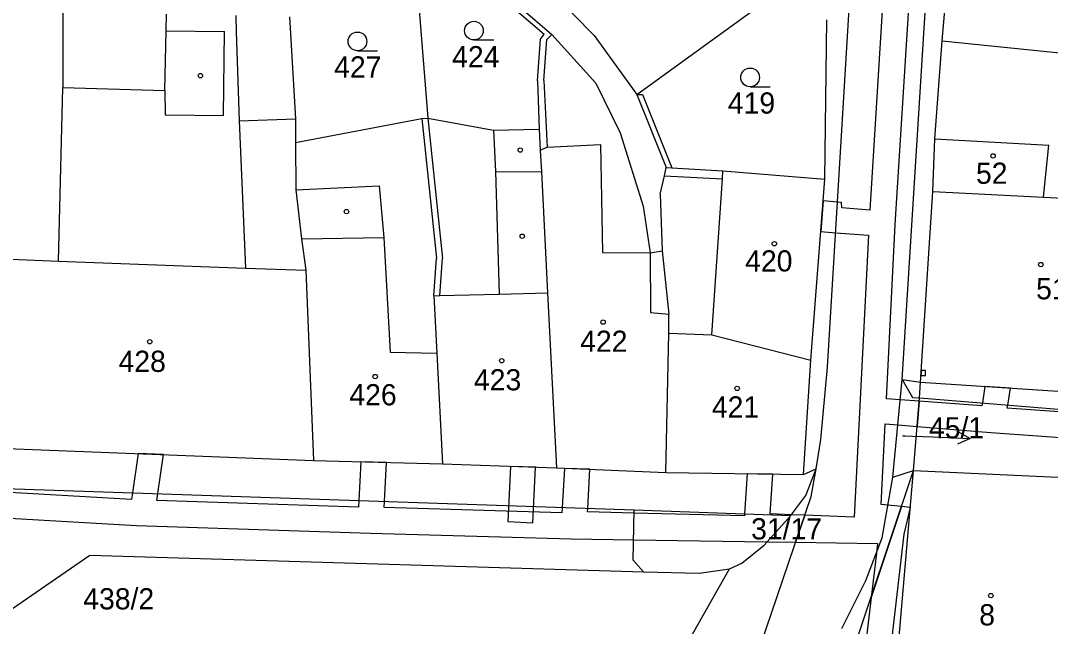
# Model space of a CAD drawing. Extents: x -785744 to -782822, y -1067550 to -1063910.
# Drawn here: x -783553.3 to -783470.7, y -1065400.1 to -1065351.5 of the extents above; entities that cross this region are included whole.
import ezdxf

# ---------------------------------------------------------------- set-up
doc = ezdxf.new("R2010")
doc.units = 0
for name, color, linetype in [('Hranice parcel', 7, 'Continuous'), ('Parcelní čísla', 7, 'Continuous'), ('Pop_ČP_popisy', 7, 'Continuous'), ('Vnitřní kresba', 7, 'Continuous'), ('Věcná břemena k části', 7, 'Continuous'), ('Značky budov', 7, 'Continuous'), ('Značky kultur', 7, 'Continuous')]:
    doc.layers.add(name, color=color, linetype=linetype)

msp = doc.modelspace()

# ---------------------------------------------------------------- linework, layer by layer
at = {"layer": 'Hranice parcel'}
for points in [[(-783488.6, -1065379.28), (-783485.19, -1065323.12)], [(-783482.61, -1065380.27), (-783479.07, -1065323.96)], [(-783479.41, -1065353.1), (-783477.75, -1065334.11)], [(-783520.65, -1065344.03), (-783510.7, -1065352.61)], [(-783503.88, -1065357.4), (-783491.6, -1065348.49)], [(-783510.64, -1065349.26), (-783507.3, -1065352.69)], [(-783521.37, -1065350.31), (-783520.65, -1065359.3)], [(-783531.74, -1065351.18), (-783531.27, -1065359.36)], [(-783488.81, -1065364.21), (-783488.66, -1065351.43)], [(-783511.35, -1065356.29), (-783511.11, -1065353)], [(-783511.11, -1065353), (-783510.7, -1065352.61)], [(-783510.7, -1065352.61), (-783507.18, -1065356.5)], [(-783507.3, -1065352.69), (-783503.88, -1065357.4)], [(-783479.98, -1065360.97), (-783479.41, -1065353.1)], [(-783479.41, -1065353.1), (-783468.65, -1065354.21)], [(-783511.35, -1065356.29), (-783511.07, -1065361.62)], [(-783507.18, -1065356.5), (-783505.23, -1065360.48)], [(-783503.88, -1065357.4), (-783501.53, -1065363.26)], [(-783531.27, -1065359.36), (-783531.27, -1065359.96)], [(-783531.26, -1065361.25), (-783521.12, -1065359.33)], [(-783521.12, -1065359.33), (-783520.65, -1065359.3)], [(-783521.12, -1065359.33), (-783519.94, -1065370.53)], [(-783520.65, -1065359.3), (-783515.39, -1065360.27)], [(-783531.27, -1065359.96), (-783531.26, -1065361.25)], [(-783515.39, -1065360.27), (-783511.73, -1065360.19)], [(-783511.73, -1065360.19), (-783511.64, -1065361.87)], [(-783505.23, -1065360.48), (-783503.37, -1065366.37)], [(-783531.26, -1065361.25), (-783531.24, -1065365.05)], [(-783480.16, -1065365.18), (-783479.98, -1065360.97)], [(-783511.64, -1065361.87), (-783511.07, -1065361.62)], [(-783511.64, -1065361.87), (-783511.54, -1065363.62)], [(-783511.54, -1065363.62), (-783511.05, -1065373.31)], [(-783501.68, -1065363.93), (-783501.53, -1065363.26)], [(-783501.53, -1065363.26), (-783501.08, -1065363.28)], [(-783501.08, -1065363.28), (-783496.99, -1065363.53)], [(-783496.99, -1065363.53), (-783488.81, -1065364.21)], [(-783502.02, -1065365.4), (-783501.68, -1065363.93)], [(-783489.94, -1065378.7), (-783488.81, -1065364.21)], [(-783531.24, -1065365.05), (-783530.77, -1065368.99)], [(-783502.02, -1065365.4), (-783501.86, -1065369.94)], [(-783481.13, -1065380.48), (-783480.16, -1065365.18)], [(-783480.16, -1065365.18), (-783471.28, -1065365.63)], [(-783471.28, -1065365.63), (-783463.95, -1065366.01)], [(-783503.37, -1065366.37), (-783502.81, -1065370.1)], [(-783530.77, -1065368.99), (-783530.42, -1065371.49)], [(-783502.81, -1065370.1), (-783501.86, -1065369.94)], [(-783501.86, -1065369.94), (-783501.32, -1065375.01)], [(-783520.17, -1065373.54), (-783519.94, -1065370.53)], [(-783530.42, -1065371.49), (-783529.82, -1065386.75)], [(-783520.17, -1065373.54), (-783519.93, -1065378.16)], [(-783511.05, -1065373.31), (-783510.33, -1065387.35)], [(-783501.32, -1065376.54), (-783501.32, -1065375.01)], [(-783501.56, -1065387.71), (-783501.32, -1065376.54)], [(-783501.32, -1065376.54), (-783497.86, -1065376.69)], [(-783497.86, -1065376.69), (-783489.94, -1065378.7)], [(-783519.93, -1065378.16), (-783519.47, -1065387.03)], [(-783490.53, -1065387.88), (-783489.94, -1065378.7)], [(-783489.14, -1065385.08), (-783488.6, -1065379.28)], [(-783483.37, -1065388.08), (-783482.61, -1065380.27)], [(-783482.61, -1065380.27), (-783481.13, -1065380.48)], [(-783481.23, -1065381.73), (-783481.13, -1065380.48)], [(-783481.13, -1065380.48), (-783463.18, -1065381.64)], [(-783481.69, -1065387.55), (-783481.23, -1065381.73)], [(-783489.51, -1065387.41), (-783489.14, -1065385.08)], [(-783559.2, -1065385.61), (-783529.82, -1065386.75)], [(-783529.82, -1065386.75), (-783519.47, -1065387.03)], [(-783519.47, -1065387.03), (-783510.33, -1065387.35)], [(-783510.33, -1065387.35), (-783501.56, -1065387.71)], [(-783501.56, -1065387.71), (-783490.53, -1065387.88)], [(-783490.53, -1065387.88), (-783489.51, -1065387.41)], [(-783490.33, -1065389.56), (-783489.51, -1065387.41)], [(-783489.9, -1065389.63), (-783489.51, -1065387.41)], [(-783488.86, -1065408.93), (-783481.69, -1065387.55)], [(-783483.61, -1065409.57), (-783481.69, -1065387.55)], [(-783483.37, -1065388.08), (-783481.69, -1065387.55)], [(-783481.69, -1065387.55), (-783468.38, -1065388.18)], [(-783484.21, -1065392.94), (-783483.37, -1065388.08)], [(-783498.92, -1065416.13), (-783489.9, -1065389.63)], [(-783491.53, -1065391.16), (-783490.33, -1065389.56)], [(-783493.68, -1065393.53), (-783491.53, -1065391.16)], [(-783495.47, -1065394.97), (-783493.68, -1065393.53)], [(-783485.51, -1065396.38), (-783484.21, -1065392.94)], [(-783559.06, -1065402.13), (-783547.76, -1065394.33)], [(-783547.76, -1065394.33), (-783503.34, -1065395.69)], [(-783496.46, -1065395.45), (-783495.47, -1065394.97)], [(-783503.55, -1065407.94), (-783496.46, -1065395.45)], [(-783503.34, -1065395.69), (-783498.88, -1065395.78)], [(-783498.88, -1065395.78), (-783496.46, -1065395.45)], [(-783487.46, -1065400.22), (-783485.51, -1065396.38)]]:
    msp.add_lwpolyline(points, dxfattribs=at)
at = {"layer": 'Pop_ČP_popisy'}
msp.add_line((-783480.15, -1065384.86), (-783477.152, -1065384.976), dxfattribs=at)
for points in [[(-783478.132, -1065384.438), (-783477.152, -1065384.976), (-783478.171, -1065385.437)], [(-783482.59, -1065384.77), (-783480.15, -1065384.86)]]:
    msp.add_lwpolyline(points, dxfattribs=at)
at = {"layer": 'Vnitřní kresba'}
for points in [[(-783520.86, -1065344.39), (-783511.33, -1065352.58)], [(-783549.93, -1065350.79), (-783549.91, -1065356.86)], [(-783541.64, -1065352.3), (-783541.61, -1065350.96)], [(-783536.05, -1065351.08), (-783536.01, -1065352.38)], [(-783541.73, -1065357.1), (-783541.64, -1065352.3)], [(-783541.64, -1065352.3), (-783536.94, -1065352.37)], [(-783537.03, -1065359.08), (-783536.94, -1065352.37)], [(-783536.01, -1065352.38), (-783535.78, -1065359.51)], [(-783511.84, -1065356.31), (-783511.6, -1065352.96)], [(-783511.6, -1065352.96), (-783511.33, -1065352.58)], [(-783511.84, -1065356.31), (-783511.73, -1065360.19)], [(-783550.26, -1065370.78), (-783549.91, -1065356.86)], [(-783549.91, -1065356.86), (-783541.73, -1065357.1)], [(-783541.73, -1065357.1), (-783541.72, -1065359.03)], [(-783503.88, -1065357.4), (-783503.43, -1065357.4)], [(-783503.43, -1065357.4), (-783501.08, -1065363.28)], [(-783541.72, -1065359.03), (-783537.03, -1065359.08)], [(-783535.78, -1065359.51), (-783531.27, -1065359.36)], [(-783535.78, -1065359.51), (-783535.28, -1065371.32)], [(-783520.65, -1065359.3), (-783519.48, -1065370.56)], [(-783515.39, -1065360.27), (-783515.23, -1065363.58)], [(-783479.98, -1065360.97), (-783470.85, -1065361.48)], [(-783511.07, -1065361.62), (-783506.81, -1065361.42)], [(-783506.81, -1065361.42), (-783506.64, -1065370.08)], [(-783471.28, -1065365.63), (-783470.85, -1065361.48)], [(-783515.23, -1065363.58), (-783511.54, -1065363.62)], [(-783515.23, -1065363.58), (-783514.94, -1065373.41)], [(-783497.03, -1065364.17), (-783496.99, -1065363.53)], [(-783501.68, -1065363.93), (-783497.03, -1065364.17)], [(-783497.86, -1065376.69), (-783497.03, -1065364.17)], [(-783531.24, -1065365.05), (-783524.55, -1065364.73)], [(-783524.55, -1065364.73), (-783524.18, -1065368.88)], [(-783530.77, -1065368.99), (-783524.18, -1065368.88)], [(-783524.18, -1065368.88), (-783523.68, -1065378.06)], [(-783558.55, -1065370.42), (-783550.26, -1065370.78)], [(-783506.64, -1065370.08), (-783502.81, -1065370.1)], [(-783502.81, -1065370.1), (-783502.78, -1065374.89)], [(-783550.26, -1065370.78), (-783535.28, -1065371.32)], [(-783535.28, -1065371.32), (-783530.42, -1065371.49)], [(-783519.68, -1065373.52), (-783519.48, -1065370.56)], [(-783520.17, -1065373.54), (-783519.68, -1065373.52)], [(-783519.68, -1065373.52), (-783514.94, -1065373.41)], [(-783514.94, -1065373.41), (-783511.05, -1065373.31)], [(-783502.78, -1065374.89), (-783501.32, -1065375.01)], [(-783523.68, -1065378.06), (-783519.93, -1065378.16)], [(-783482.61, -1065380.27), (-783481.77, -1065381.69)], [(-783481.77, -1065381.69), (-783481.23, -1065381.73)], [(-783481.23, -1065381.73), (-783468.43, -1065382.78)], [(-783559.29, -1065388.83), (-783504.09, -1065390.72)], [(-783504.19, -1065394.73), (-783504.09, -1065390.72)], [(-783504.09, -1065390.72), (-783491.53, -1065391.16)], [(-783504.19, -1065394.73), (-783503.34, -1065395.69)]]:
    msp.add_lwpolyline(points, dxfattribs=at)
at = {"layer": 'Věcná břemena k části'}
for points in [[(-783483.83, -1065344.62), (-783485.2, -1065366.67)], [(-783483.16, -1065367.82), (-783482.05, -1065350.03)], [(-783488.94, -1065365.93), (-783489.14, -1065368.4)], [(-783487.8, -1065366.04), (-783488.94, -1065365.93)], [(-783487.48, -1065366.07), (-783487.8, -1065366.04)], [(-783487.46, -1065366.5), (-783487.48, -1065366.07)], [(-783485.2, -1065366.67), (-783487.46, -1065366.5)], [(-783483.87, -1065381.8), (-783483.16, -1065367.82)], [(-783489.14, -1065368.4), (-783487.94, -1065368.49)], [(-783487.94, -1065368.49), (-783485.31, -1065368.69)], [(-783485.31, -1065368.69), (-783486.46, -1065391.29)], [(-783481.07, -1065379.53), (-783481.1, -1065379.93), (-783480.74, -1065379.95)], [(-783480.73, -1065379.54), (-783481.07, -1065379.53)], [(-783480.74, -1065379.95), (-783480.73, -1065379.54)], [(-783475.97, -1065380.81), (-783476.17, -1065382.14)], [(-783473.93, -1065380.95), (-783475.97, -1065380.81)], [(-783474.14, -1065382.31), (-783473.93, -1065380.95)], [(-783482.77, -1065381.88), (-783483.87, -1065381.8)], [(-783481.25, -1065382), (-783482.77, -1065381.88)], [(-783481.25, -1065382), (-783481.41, -1065384.03)], [(-783481.41, -1065384.03), (-783481.25, -1065382)], [(-783476.21, -1065382.38), (-783481.25, -1065382)], [(-783476.17, -1065382.14), (-783476.21, -1065382.38)], [(-783474.18, -1065382.56), (-783474.14, -1065382.31)], [(-783443.48, -1065384.72), (-783474.18, -1065382.56)], [(-783484.3, -1065390.29), (-783483.97, -1065383.82)], [(-783483.97, -1065383.82), (-783482.96, -1065383.9)], [(-783482.96, -1065383.9), (-783481.41, -1065384.03)], [(-783481.41, -1065384.03), (-783475.5, -1065384.52)], [(-783475.5, -1065384.52), (-783442.62, -1065386.87)], [(-783543.89, -1065386.2), (-783544.33, -1065389.34)], [(-783541.85, -1065386.28), (-783543.89, -1065386.2)], [(-783542.29, -1065389.41), (-783541.85, -1065386.28)], [(-783526.01, -1065386.85), (-783526.17, -1065389.96)], [(-783523.96, -1065386.91), (-783526.01, -1065386.85)], [(-783524.12, -1065390.03), (-783523.96, -1065386.91)], [(-783514.02, -1065387.22), (-783514.22, -1065391.65)], [(-783512.02, -1065387.29), (-783514.02, -1065387.22)], [(-783512.22, -1065391.74), (-783512.02, -1065387.29)], [(-783509.7, -1065387.38), (-783509.87, -1065390.52)], [(-783507.65, -1065387.46), (-783509.7, -1065387.38)], [(-783507.81, -1065390.59), (-783507.65, -1065387.46)], [(-783495.03, -1065387.81), (-783495.24, -1065391.03)], [(-783492.97, -1065387.84), (-783495.03, -1065387.81)], [(-783493.19, -1065391.04), (-783492.97, -1065387.84)], [(-783544.41, -1065389.88), (-783559.29, -1065389.02)], [(-783544.33, -1065389.34), (-783544.41, -1065389.88)], [(-783542.37, -1065389.97), (-783542.29, -1065389.41)], [(-783526.2, -1065390.48), (-783542.37, -1065389.97)], [(-783526.17, -1065389.96), (-783526.2, -1065390.48)], [(-783524.15, -1065390.53), (-783524.12, -1065390.03)], [(-783483.76, -1065390.34), (-783484.3, -1065390.29)], [(-783559.31, -1065391.07), (-783544, -1065391.96)], [(-783509.89, -1065390.96), (-783524.15, -1065390.53)], [(-783509.87, -1065390.52), (-783509.89, -1065390.96)], [(-783507.83, -1065390.88), (-783507.81, -1065390.59)], [(-783504.1, -1065390.97), (-783507.83, -1065390.88)], [(-783495.25, -1065391.2), (-783504.1, -1065390.97)], [(-783495.24, -1065391.03), (-783495.25, -1065391.2)], [(-783491.49, -1065391.1), (-783493.19, -1065391.04)], [(-783490.42, -1065391.14), (-783491.49, -1065391.1)], [(-783491.15, -1065393.31), (-783490.42, -1065391.14)], [(-783490.42, -1065391.14), (-783491.15, -1065393.31)], [(-783486.46, -1065391.29), (-783490.42, -1065391.14)], [(-783482.66, -1065390.45), (-783485.1, -1065397.73)], [(-783485.1, -1065397.73), (-783482.66, -1065390.45)], [(-783482.66, -1065390.45), (-783483.76, -1065390.34)], [(-783481.95, -1065390.52), (-783482.66, -1065390.45)], [(-783482.44, -1065392.67), (-783481.95, -1065390.52)], [(-783544, -1065391.96), (-783525.24, -1065392.57)], [(-783514.22, -1065391.65), (-783512.22, -1065391.74)], [(-783525.24, -1065392.57), (-783509.16, -1065393.03)], [(-783484.41, -1065409.47), (-783482.44, -1065392.67)], [(-783509.16, -1065393.03), (-783504.15, -1065393.11)], [(-783504.15, -1065393.11), (-783493.45, -1065393.27)], [(-783493.45, -1065393.27), (-783491.15, -1065393.31)], [(-783491.15, -1065393.31), (-783484.59, -1065393.41)], [(-783484.59, -1065393.41), (-783484.68, -1065394.19)], [(-783484.68, -1065394.19), (-783485.1, -1065397.73)], [(-783485.1, -1065397.73), (-783486.47, -1065409.22)]]:
    msp.add_lwpolyline(points, dxfattribs=at)
at = {"layer": 'Značky budov'}
for centre in [(-783538.89, -1065355.9), (-783513.24, -1065361.86), (-783475.32, -1065362.33), (-783527.17, -1065366.8), (-783513.08, -1065368.77), (-783492.86, -1065369.37), (-783471.49, -1065371.04), (-783506.59, -1065375.66), (-783542.95, -1065377.23), (-783514.72, -1065378.75), (-783524.87, -1065380.02), (-783495.84, -1065380.97), (-783475.5, -1065397.58)]:
    msp.add_circle(centre, 0.175, dxfattribs=at)
at = {"layer": 'Značky kultur'}
for p, q in [((-783516.95, -1065353.04), (-783515.35, -1065353.04)), ((-783526.29, -1065353.9), (-783524.69, -1065353.9)), ((-783494.8, -1065356.79), (-783493.2, -1065356.79))]:
    msp.add_line(p, q, dxfattribs=at)
for centre in [(-783516.95, -1065352.29), (-783526.29, -1065353.15), (-783494.8, -1065356.04)]:
    msp.add_circle(centre, 0.75, dxfattribs=at)

# ---------------------------------------------------------------- texts
at = {"layer": 'Parcelní čísla'}
for s, height, p in [('424', 1.7, (-783518.7, -1065355.23)), ('427', 1.7, (-783528.16, -1065356.05)), ('419', 1.7, (-783496.59, -1065358.94)), ('52', 1.7, (-783476.69, -1065364.57)), ('420', 1.7, (-783495.2, -1065371.6)), ('51/1', 1.7, (-783471.87, -1065373.83)), ('422', 1.7, (-783508.43, -1065378.04)), ('428', 1.7, (-783545.45, -1065379.65)), ('423', 1.7, (-783516.95, -1065381.13)), ('426', 1.7, (-783526.94, -1065382.33)), ('421', 1.7, (-783497.87, -1065383.31)), ('45/1', 0.1, (-783482.59, -1065384.77)), ('438/2', 1.7, (-783548.28, -1065398.69)), ('8', 1.7, (-783476.43, -1065399.97))]:
    msp.add_text(s, height=height, dxfattribs=at).set_placement(p)
at = {"layer": 'Pop_ČP_popisy'}
for s, p in [('45/1', (-783480.461, -1065384.98)), ('31/17', (-783494.723, -1065393.08))]:
    msp.add_text(s, height=1.7, dxfattribs=at).set_placement(p)

doc.saveas('drawing.dxf')
